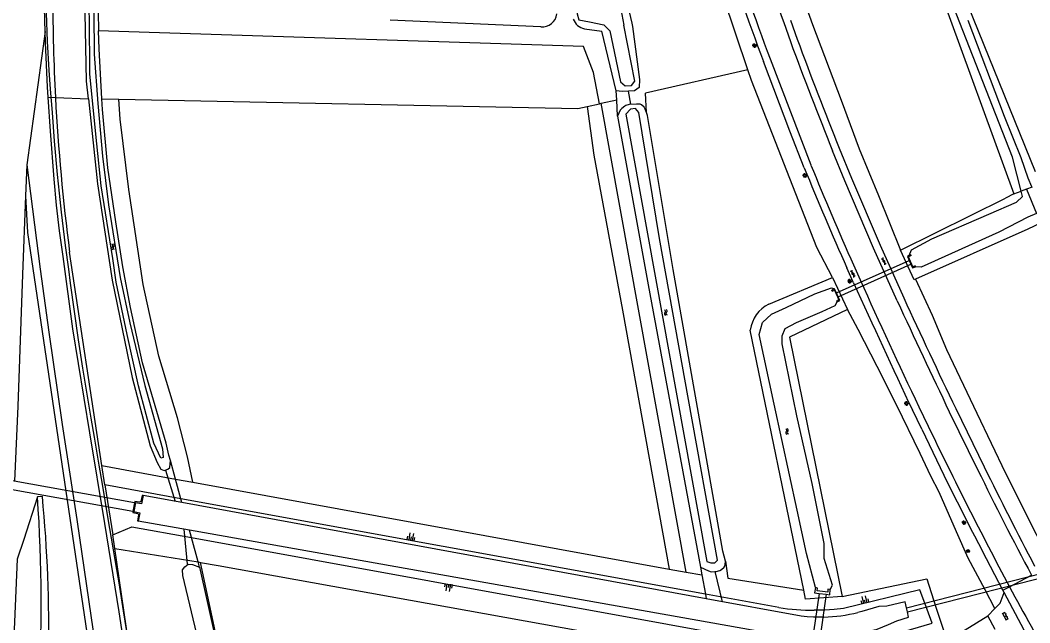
# Model space of a CAD drawing. Extents: x 133000 to 136000, y 400500 to 403500.
# Drawn here: x 133161.8 to 133444.8, y 401224.9 to 401393.6 of the extents above; entities that cross this region are included whole.
import ezdxf

# ---------------------------------------------------------------- set-up
doc = ezdxf.new("R2010")
doc.units = 0
for name, color, linetype in [('gg-knt-BGT kruinlijn', 7, 'Continuous'), ('gg-knt-bovenkant onderkant talud', 7, 'Continuous'), ('gg-knt-verharding', 7, 'Continuous'), ('gg-kntw-bovenkant insteek waterloop', 7, 'Continuous'), ('gg-kntw-waterlijn', 7, 'Continuous'), ('gg-kwrk-duiker nz buis', 7, 'Continuous'), ('gg-kwrk-duiker nz vlak', 7, 'Continuous'), ('gg-kwrk-uitstroombak niveau min 01', 7, 'Continuous'), ('gt-grn-groengrens', 7, 'Continuous'), ('gt-grn-vlakafsluiter', 7, 'Continuous'), ('gt-grn-weggrens', 7, 'Continuous'), ('gt-knt-geleideconstructie', 7, 'Continuous'), ('gt-symb-boom', 7, 'Continuous'), ('gt-symb-gesloten verharding', 7, 'Continuous'), ('gt-symb-klinker verharding', 7, 'Continuous'), ('gt-symb-lichtmast', 7, 'Continuous'), ('gt-symb-talud symbool', 7, 'Continuous'), ('gt-symb-watersymbool', 7, 'Continuous'), ('gx-grn-maaiveld', 7, 'Continuous')]:
    doc.layers.add(name, color=color, linetype=linetype)

# ---------------------------------------------------------------- blocks, each defined once
blk = doc.blocks.new('gt0-LMAST')
at = {"layer": 'gt-symb-lichtmast'}
for p, q in [((-0.18, 0.17), (-0.45, 0.44)), ((-0.01, 0.25), (-0.01, 0.62)), ((0.17, 0.17), (0.44, 0.44)), ((-0.26, 0), (-0.63, 0)), ((-0.18, -0.18), (-0.45, -0.45)), ((-0.01, -0.25), (-0.01, -0.63)), ((0.44, -0.45), (0.17, -0.18)), ((0.24, 0), (0.62, 0))]:
    blk.add_line(p, q, dxfattribs=at)
blk.add_circle((-0.01, 0), 0.25, dxfattribs=at)
blk = doc.blocks.new('gt0-BOOM')
at = {"layer": 'gt-symb-boom'}
for radius in [0.4, 0.2]:
    blk.add_circle((0, 0), radius, dxfattribs=at)
blk = doc.blocks.new('gt0-GESVH1')
at = {"layer": 'gt-symb-gesloten verharding'}
for p, q in [((-0.99, -0.26), (0.01, 0.24)), ((0.01, -0.26), (-0.99, 0.24)), ((0.01, 0.24), (1.01, -0.26)), ((1.01, 0.24), (0.01, -0.26))]:
    blk.add_line(p, q, dxfattribs=at)
blk = doc.blocks.new('gt0-TALUD_1')
at = {"layer": 'gt-symb-talud symbool'}
for p, q in [((-1, -1), (-1, 0)), ((0.5, -2), (0.5, 0)), ((-0.5, -2), (-0.5, 0)), ((0, -1), (0, 0)), ((1, -1), (1, 0))]:
    blk.add_line(p, q, dxfattribs=at)
blk = doc.blocks.new('gt0-KL1')
at = {"layer": 'gt-symb-klinker verharding'}
for p, q in [((-1.15, 0.3), (1.15, 0.3)), ((-1, -0.3), (-1, 0.3)), ((-0.5, 0.3), (-0.5, 0.45)), ((0, -0.3), (0, 0.3)), ((0.5, 0.3), (0.5, 0.45)), ((1, -0.3), (1, 0.3)), ((-1.15, -0.3), (1.15, -0.3)), ((-0.5, -0.45), (-0.5, -0.3)), ((0.5, -0.45), (0.5, -0.3))]:
    blk.add_line(p, q, dxfattribs=at)
blk = doc.blocks.new('gt0-WA')
at = {"layer": 'gt-symb-watersymbool'}
for centre, start, end in [((-0.32, 0.02), 28.0725, 151.9275), ((0.43, 0.42), 208.0725, 331.9275), ((-0.32, -0.43), 28.0725, 151.9275), ((0.43, -0.03), 208.0725, 331.9275)]:
    blk.add_arc(centre, 0.425, start, end, dxfattribs=at)

msp = doc.modelspace()

# ---------------------------------------------------------------- linework, layer by layer
at = {"layer": 'gg-knt-BGT kruinlijn'}
for p, q in [((133184.73, 401268.89), (133175.66, 401328.68)), ((133185.55, 401263.48), (133184.73, 401268.89)), ((133206.85, 401259.61), (133185.55, 401263.48)), ((133353.86, 401232.9), (133206.85, 401259.61)), ((133188.3, 401245.73), (133187.74, 401249.55)), ((133209.8, 401248.76), (133377.94, 401218.24)), ((133374.43, 401229.16), (133353.86, 401232.9))]:
    msp.add_line(p, q, dxfattribs=at)
for points in [[(133163.33, 401344.45), (133163.89, 401334.17), (133184.25, 401196.86)], [(133187.74, 401249.55), (133193.11, 401251.79), (133209.8, 401248.76)], [(133198.69, 401170.82), (133197.77, 401179.61), (133196.85, 401187.16), (133195.82, 401194.7), (133194.68, 401202.22), (133188.3, 401245.73)], [(133415.97, 401228.6), (133413.93, 401234.14), (133392.53, 401228.9), (133389.95, 401228.62), (133387.36, 401228.45), (133384.38, 401228.38)], [(133392.27, 401218.55), (133405.27, 401221.21), (133417.37, 401224.79), (133415.97, 401228.6)]]:
    msp.add_lwpolyline(points, dxfattribs=at)
for centre, radius, start, end in [((133729.9, 401401.04), 558.95, 180.0844, 182.9776), ((133729.06, 401401.03), 558.11, 182.9812, 187.4484), ((133384.4, 401292.8), 64.41, 261.0974, 269.9837)]:
    msp.add_arc(centre, radius, start, end, dxfattribs=at)
at = {"layer": 'gg-knt-bovenkant onderkant talud'}
for p, q in [((133207.14, 401258.53), (133196.28, 401260.52)), ((133354.1, 401231.62), (133207.14, 401258.53)), ((133209.24, 401250.82), (133194.92, 401253.36)), ((133376.94, 401221.05), (133209.24, 401250.82)), ((133397.73, 401228.05), (133396.59, 401227.8)), ((133410.48, 401227.91), (133410.21, 401229.08)), ((133418.48, 401229.26), (133421.02, 401221.43))]:
    msp.add_line(p, q, dxfattribs=at)
for points in [[(133166.67, 401260.17), (133162.81, 401248.19), (133160.97, 401242.67), (133159.46, 401207.62), (133157.61, 401174), (133155.57, 401136.19), (133154.87, 401126.37)], [(133392.22, 401232.22), (133415.91, 401237.17), (133418.48, 401229.26)], [(133387.05, 401226.49), (133384.12, 401226.5), (133382.38, 401226.6), (133380.65, 401226.76), (133354.1, 401231.62)], [(133410.21, 401229.08), (133409.85, 401230.72), (133404.68, 401229.53), (133402.47, 401229.44), (133397.73, 401228.05)], [(133391.73, 401220.77), (133402.02, 401223.06), (133405.19, 401224.38), (133407.51, 401225.41), (133410.8, 401226.46), (133410.48, 401227.91)]]:
    msp.add_lwpolyline(points, dxfattribs=at)
msp.add_arc((133385.77, 401271.01), 44.55, 271.6431, 284.0534, dxfattribs=at)
at = {"layer": 'gg-knt-verharding'}
for p, q in [((133377.72, 401393.62), (133379.57, 401388.36)), ((133375.84, 401392.94), (133377.7, 401387.67)), ((133371.98, 401382.79), (133383.42, 401353.08)), ((133163.66, 401353.17), (133163.33, 401344.45)), ((133163.66, 401353.17), (133167.4, 401323.87)), ((133395.4, 401320.07), (133393.52, 401324.29)), ((133395.34, 401325.11), (133397.22, 401320.9)), ((133414.48, 401279.11), (133411.87, 401284.49)), ((133413.67, 401285.34), (133416.29, 401279.97)), ((133422.2, 401283.99), (133430.2, 401267.67)), ((133424, 401284.86), (133432, 401268.55)), ((133437.24, 401233.99), (133431.49, 401244.98)), ((133437.58, 401233.34), (133437.24, 401233.99)), ((133443.2, 401222.85), (133437.58, 401233.34)), ((133422.26, 401220.21), (133432.97, 401226.87)), ((133432.97, 401226.87), (133435, 401228.9)), ((133435.02, 401223.02), (133432.97, 401226.87))]:
    msp.add_line(p, q, dxfattribs=at)
for points in [[(133168.83, 401390.44), (133168.73, 401393.55), (133168.58, 401401.25)], [(133169.7, 401372.09), (133169.51, 401374.92), (133169.19, 401381.13), (133168.93, 401387.34), (133168.83, 401390.44)], [(133381.56, 401352.33), (133377.52, 401362.55), (133370.11, 401382.08)], [(133173.84, 401327.44), (133172.87, 401334.64), (133172.03, 401341.85), (133171.35, 401349.09), (133170.33, 401362.53), (133169.7, 401372.09)], [(133407.61, 401315.05), (133400.98, 401329.8), (133392.93, 401348.61), (133389.48, 401357.04)], [(133391.34, 401357.78), (133394.77, 401349.38), (133402.82, 401330.59), (133409.42, 401315.89)], [(133163.33, 401344.45), (133162.51, 401322.44), (133161.19, 401285.55), (133160.21, 401264.56)], [(133192.71, 401206.87), (133189.52, 401227.93), (133185.55, 401252.7), (133181.34, 401278.11), (133176.53, 401307.21), (133173.84, 401327.44)], [(133167.4, 401323.87), (133169.88, 401306.28), (133173.63, 401280.4), (133177.73, 401253.84), (133181.75, 401226.26), (133186.08, 401196.93)], [(133435, 401228.9), (133436.46, 401230.36), (133437.58, 401233.34)]]:
    msp.add_lwpolyline(points, dxfattribs=at)
for centre, radius, start, end in [((133962.24, 401607.19), 624.31, 196.9351, 200.07057), ((133993.1, 401616.24), 665.54, 197.35907, 200.59975), ((133993.47, 401616.37), 663.94, 197.35975, 200.59848), ((134402.19, 401764.28), 1089.52, 200.1839, 201.9067), ((134403.15, 401764.63), 1092.55, 200.18382, 201.90499), ((134163.57, 401669.27), 843.8, 202.06259, 204.13217), ((134165.4, 401670.04), 843.78, 202.06431, 204.12897), ((135556.57, 402298.71), 2372.43, 204.36225, 205.30927), ((135554.75, 402297.86), 2368.42, 204.3617, 205.30952), ((135622.83, 402336.87), 2439.53, 204.76254, 205.56843), ((135628.88, 402339.69), 2444.21, 204.76325, 205.56695), ((134292.06, 401695.12), 971.2, 205.36291, 207.61264), ((134575.46, 401837.91), 1286.46, 205.7026, 207.94963), ((134505.11, 401797.73), 1198.5, 206.24898, 207.82969), ((134452.83, 401770.4), 1137.52, 206.17926, 207.7486), ((135147.9, 402169.75), 1947.82, 208.68031, 210.16323)]:
    msp.add_arc(centre, radius, start, end, dxfattribs=at)
at = {"layer": 'gg-kntw-bovenkant insteek waterloop'}
for p, q in [((133330.81, 401403.57), (133333.2, 401392.78)), ((133183.63, 401395.87), (133183.78, 401390.69)), ((133307.74, 401391.75), (133265.48, 401393.62)), ((133319.95, 401391.21), (133324.83, 401390.52)), ((133328.87, 401373.87), (133324.83, 401390.52)), ((133408.52, 401329.21), (133437.93, 401343.75)), ((133440.25, 401344.97), (133437.93, 401343.75)), ((133444.25, 401335.07), (133412.76, 401321.12)), ((133447.8, 401336.79), (133444.25, 401335.07)), ((133371.6, 401314.12), (133389.46, 401321.55)), ((133389.46, 401321.55), (133393.68, 401312.65)), ((133381.41, 401234.04), (133366.41, 401306.85)), ((133168.03, 401260.22), (133166.67, 401260.17))]:
    msp.add_line(p, q, dxfattribs=at)
for points in [[(133387.93, 401500), (133394.14, 401478.88), (133399.03, 401463.67), (133407.7, 401435.35), (133413.9, 401416.68), (133419.64, 401401.67), (133440.25, 401344.97)], [(133418.53, 401421.07), (133423.07, 401408.51), (133446.26, 401351.23)], [(133180.93, 401371.61), (133180.4, 401376.57), (133180.07, 401395.6)], [(133333.2, 401392.78), (133333.4, 401391.84), (133335.42, 401377.04), (133335.32, 401374.75), (133333.98, 401373.83), (133330.52, 401373.62), (133328.87, 401373.87)], [(133184.74, 401371.58), (133183.93, 401385.65), (133183.78, 401390.69)], [(133180.93, 401371.61), (133183.47, 401347.79), (133187.63, 401320.79), (133193.24, 401293.56), (133198.22, 401274.43), (133200.21, 401269.76), (133201.19, 401267.9), (133202.19, 401267.49), (133203.17, 401267.93), (133203.74, 401268.4), (133203.91, 401270.37)], [(133203.91, 401270.37), (133203.52, 401271.86), (133202.77, 401275.17), (133196.12, 401297.69), (133192.69, 401313.13), (133190.59, 401324.6), (133188.58, 401337.21), (133186.38, 401352.33), (133184.92, 401368.65), (133184.74, 401371.58)], [(133337.38, 401367.78), (133337.02, 401368.71), (133336.67, 401369.25), (133335.92, 401369.94), (133335.54, 401370.1), (133334.54, 401370.15), (133332.51, 401370.04), (133331.57, 401369.71), (133331.25, 401369.54), (133330.43, 401368.94), (133329.98, 401368.41), (133329.26, 401366.75)], [(133329.26, 401366.75), (133337.8, 401319.5), (133352.45, 401240.51)], [(133359.45, 401242.1), (133358.76, 401244.9), (133344.78, 401323.82), (133337.59, 401366.98), (133337.38, 401367.78)], [(133412.76, 401321.12), (133412.34, 401320.93), (133408.52, 401329.21)], [(133393.68, 401312.65), (133377.39, 401304.85), (133392.22, 401232.22)], [(133224.2, 401122.27), (133223.39, 401127.25), (133223.14, 401144.29), (133221.9, 401162.04), (133220.28, 401175.45), (133218.92, 401184.76), (133216.66, 401196.87), (133214.14, 401209.52), (133211.82, 401219.75), (133207.4, 401238.11), (133207.33, 401239.68), (133207.93, 401240.56), (133208.94, 401241.31), (133210.08, 401241.21), (133212.07, 401240.48)], [(133352.45, 401240.51), (133354.69, 401239.41), (133355.45, 401239.2), (133356.54, 401239.23), (133356.91, 401239.29), (133357.88, 401239.54), (133358.38, 401239.79), (133359.13, 401240.49), (133359.44, 401241.13), (133359.45, 401242.1)], [(133212.07, 401240.48), (133214.26, 401230.81), (133219.85, 401205.67), (133223.97, 401182.85), (133225.74, 401168.7), (133227.06, 401155.43), (133227.6, 401148.6), (133228.89, 401124.46)], [(133392.22, 401232.22), (133381.93, 401231.53), (133381.41, 401234.04)]]:
    msp.add_lwpolyline(points, dxfattribs=at)
for centre, radius, start, end in [((133308.02, 401396), 4.26, 266.3391, 351.5767), ((133320.84, 401395.42), 4.3, 200.3115, 258.1095), ((133376.01, 401305.48), 9.7, 117.0552, 171.8948), ((132720.95, 401229.63), 446.77, 356.69, 3.9202), ((132793.13, 401223.5), 376.7, 358.7873, 5.5946)]:
    msp.add_arc(centre, radius, start, end, dxfattribs=at)
at = {"layer": 'gg-kntw-waterlijn'}
for points in [[(133442.36, 401345.73), (133439.9, 401355.3), (133427.88, 401386.02), (133419.76, 401406.75)], [(133328.61, 401402.99), (133330.12, 401396.67), (133331.01, 401392.19)], [(133182.49, 401395.78), (133182.59, 401384.16), (133183.61, 401370.33), (133184.87, 401355.55), (133186.58, 401341.91), (133189.84, 401321.53), (133192.51, 401308.85), (133196.75, 401291.35), (133201.73, 401273.62), (133201.85, 401271.2), (133201.19, 401271), (133199.28, 401275.22), (133194.96, 401291.25), (133191.8, 401305.63), (133188.69, 401320.29), (133187.75, 401326.94), (133184.51, 401347.24), (133183.33, 401359.04), (133181.38, 401378.48), (133181.22, 401394.39), (133181.12, 401395.68)], [(133317.9, 401396.14), (133317.89, 401395.43), (133318.37, 401393.74), (133321.37, 401393.15), (133325.42, 401392.34), (133326.7, 401391.02)], [(133427.42, 401393.66), (133437.55, 401366.77), (133442.25, 401355.21), (133444.24, 401349.5), (133445.28, 401347.04)], [(133326.7, 401391.02), (133327.03, 401390.68), (133330.06, 401376.35), (133331.36, 401375.26), (133333.19, 401375.3), (133334.08, 401376.58), (133331.01, 401392.19)], [(133331.6, 401367.33), (133354.1, 401243.12), (133354.3, 401242.02), (133355.36, 401241.64), (133356.48, 401241.65), (133357.28, 401242.43), (133349.12, 401287.46), (133340.96, 401332.49), (133335.22, 401367.75), (133334.29, 401368.91), (133332.82, 401368.73), (133331.6, 401367.33)], [(133410.95, 401327.73), (133411.63, 401329.32), (133417.36, 401332.38), (133433.31, 401339.32), (133441, 401342.66), (133442.72, 401344.3), (133442.36, 401345.73)], [(133446.68, 401339.5), (133444.18, 401338.51), (133436.06, 401334.29), (133414.35, 401324.43), (133412.77, 401324.6)], [(133384.69, 401234.74), (133382.18, 401244.28), (133379.57, 401256.39), (133373.16, 401286.07), (133368.93, 401305.66), (133369.88, 401308.94), (133372.36, 401311.29), (133376.45, 401313.16), (133384.49, 401317.03), (133389.24, 401318.71), (133390.07, 401318.37)], [(133388.82, 401234.2), (133389.51, 401235.44), (133387.17, 401242.86), (133387.18, 401247.07), (133383.81, 401263.85), (133379.45, 401282.84), (133375.41, 401302.96), (133375.41, 401305.22), (133376.21, 401307.34), (133379.36, 401308.98), (133386.59, 401312.03), (133390.25, 401313.72), (133390.75, 401314.79)]]:
    msp.add_lwpolyline(points, dxfattribs=at)
at = {"layer": 'gg-kwrk-duiker nz buis'}
for p, q in [((133332.95, 401370.08), (133332.27, 401373.72)), ((133193.88, 401258.52), (133103.12, 401274.8)), ((133193.42, 401256.07), (133102.65, 401272.37)), ((133202.5, 401267.63), (133205.21, 401258.88)), ((133208.74, 401241.33), (133207.76, 401251.08)), ((133356.54, 401239.23), (133358.59, 401230.8))]:
    msp.add_line(p, q, dxfattribs=at)
at = {"layer": 'gg-kwrk-duiker nz vlak'}
for p, q in [((133390.57, 401317.29), (133410.98, 401326.38)), ((133391.07, 401316.2), (133411.46, 401325.28)), ((133410.48, 401227.91), (133482.53, 401246.3)), ((133385.72, 401233.11), (133383.03, 401214.23)), ((133387.7, 401232.87), (133385.01, 401213.97))]:
    msp.add_line(p, q, dxfattribs=at)
msp.add_lwpolyline([(133410.21, 401229.08), (133482.23, 401247.46), (133482.53, 401246.3)], dxfattribs=at)
at = {"layer": 'gg-kwrk-uitstroombak niveau min 01'}
for p, q in [((133411.55, 401327.71), (133410.74, 401327.34)), ((133410.98, 401326.38), (133411.46, 401325.28)), ((133390.07, 401318.37), (133389.26, 401318.02)), ((133389.38, 401317.74), (133389.26, 401318.02)), ((133390.57, 401317.29), (133390.07, 401318.37)), ((133391.07, 401316.2), (133390.57, 401317.29)), ((133193.88, 401258.52), (133193.42, 401256.07)), ((133194.12, 401258.47), (133193.65, 401256.03)), ((133385.72, 401233.11), (133387.7, 401232.87)), ((133387.7, 401232.87), (133388.72, 401232.74)), ((133388.72, 401232.74), (133388.82, 401234.2))]:
    msp.add_line(p, q, dxfattribs=at)
for points in [[(133410.95, 401327.73), (133410.48, 401327.49), (133410.98, 401326.38)], [(133412.77, 401324.6), (133412.66, 401324.87), (133412, 401324.58), (133410.74, 401327.34)], [(133411.55, 401327.71), (133411.42, 401327.97), (133410.95, 401327.73)], [(133411.46, 401325.28), (133411.93, 401324.24), (133412.77, 401324.6)], [(133389.38, 401317.74), (133389.99, 401318.02), (133391.25, 401315.35)], [(133391.25, 401315.35), (133390.62, 401315.08), (133390.75, 401314.79)], [(133390.75, 401314.79), (133391.56, 401315.14), (133391.07, 401316.2)], [(133196.28, 401260.52), (133196.03, 401260.56), (133195.67, 401258.82), (133195.39, 401258.62), (133193.94, 401258.83), (133193.88, 401258.52)], [(133196.28, 401260.52), (133195.84, 401258.17), (133194.12, 401258.47)], [(133193.42, 401256.07), (133193.36, 401255.77), (133194.79, 401255.47), (133195.02, 401255.14), (133194.7, 401253.4), (133194.92, 401253.36)], [(133193.65, 401256.03), (133195.37, 401255.71), (133194.92, 401253.36)], [(133384.69, 401234.74), (133384.41, 401233.28), (133385.72, 401233.11)], [(133388.82, 401234.2), (133388.2, 401234.26), (133388.14, 401233.44), (133385.15, 401233.81), (133385.3, 401234.62), (133384.69, 401234.74)]]:
    msp.add_lwpolyline(points, dxfattribs=at)
at = {"layer": 'gt-grn-groengrens'}
for p, q in [((133365.75, 401379.72), (133355.65, 401409.77)), ((133365.75, 401379.72), (133337.05, 401373.18)), ((133329.01, 401371.35), (133328.87, 401373.87)), ((133169.7, 401372.09), (133171.71, 401372.01)), ((133171.71, 401372.01), (133180.93, 401371.61)), ((133184.74, 401371.58), (133189.49, 401371.48)), ((133324.66, 401370.35), (133329.01, 401371.35)), ((133329.26, 401366.75), (133329.01, 401371.35)), ((133337.38, 401367.78), (133337.05, 401373.18)), ((133320.71, 401369.45), (133324.18, 401370.24)), ((133324.18, 401370.24), (133324.66, 401370.35)), ((133348.46, 401239.09), (133324.66, 401370.35)), ((133205.34, 401265.14), (133203.91, 401270.37)), ((133184.73, 401268.89), (133205.34, 401265.14)), ((133185.55, 401263.48), (133187.74, 401249.55)), ((133206.85, 401259.61), (133205.34, 401265.14)), ((133205.34, 401265.14), (133210.24, 401264.25)), ((133210.24, 401264.25), (133343.71, 401239.95)), ((133207.14, 401258.53), (133206.85, 401259.61)), ((133209.8, 401248.76), (133209.24, 401250.82)), ((133211.67, 401241.92), (133209.8, 401248.76)), ((133188.3, 401245.73), (133211.67, 401241.92)), ((133212.07, 401240.48), (133211.67, 401241.92)), ((133211.67, 401241.92), (133212.32, 401241.8)), ((133343.71, 401239.95), (133348.46, 401239.09)), ((133348.46, 401239.09), (133352.86, 401238.29)), ((133352.45, 401240.51), (133352.86, 401238.29)), ((133352.86, 401238.29), (133353.86, 401232.9)), ((133353.86, 401232.9), (133354.1, 401231.62)), ((133435, 401228.9), (133432.24, 401234.08))]:
    msp.add_line(p, q, dxfattribs=at)
for points in [[(133378.35, 401407.84), (133383.9, 401392.41), (133391.92, 401371.24), (133396.99, 401357.6), (133402.34, 401344.56), (133408.52, 401329.21)], [(133324.18, 401370.24), (133322.52, 401379.01), (133319.66, 401386.23), (133197.93, 401390.21), (133183.78, 401390.69)], [(133389.46, 401321.55), (133385.12, 401329.98), (133366.76, 401376.72), (133365.75, 401379.72)], [(133210.24, 401264.25), (133208.73, 401271.38), (133205.91, 401282.24), (133200.68, 401299.54), (133196.26, 401319.66), (133192.23, 401346.21), (133189.82, 401365.92), (133189.49, 401371.48)], [(133189.49, 401371.48), (133318.09, 401368.86), (133320.71, 401369.45)], [(133320.71, 401369.45), (133322.57, 401355.86), (133330.62, 401312.42), (133343.71, 401239.95)], [(133432.24, 401234.08), (133427.54, 401242.94), (133424.22, 401250.36), (133419.34, 401261.5), (133416.99, 401265.99), (133414.06, 401272.25), (133407.42, 401285.92), (133401.95, 401296.67), (133396.67, 401307.03), (133393.68, 401312.65)], [(133212.32, 401241.8), (133217.29, 401240.91), (133378.01, 401211.98)], [(133225.87, 401168.98), (133224.95, 401179.86), (133218.18, 401214.8), (133212.32, 401241.8)], [(133359.45, 401242.1), (133360.14, 401237.38), (133381.41, 401234.04)]]:
    msp.add_lwpolyline(points, dxfattribs=at)
at = {"layer": 'gt-grn-vlakafsluiter'}
msp.add_line((133440.25, 401344.97), (133442.36, 401345.73), dxfattribs=at)
msp.add_lwpolyline([(133412.76, 401321.12), (133417.37, 401311.07), (133421.38, 401301.42), (133429.94, 401283.58), (133437.93, 401266.79), (133446.55, 401249.7), (133450.68, 401242.41)], dxfattribs=at)
at = {"layer": 'gt-grn-weggrens'}
for p, q in [((133168.83, 401390.44), (133163.66, 401353.17)), ((133439.05, 401234.95), (133445.23, 401238.22))]:
    msp.add_line(p, q, dxfattribs=at)
msp.add_lwpolyline([(133437.24, 401233.99), (133437.76, 401234.27), (133439.05, 401234.95)], dxfattribs=at)
at = {"layer": 'gt-knt-geleideconstructie'}
for points in [[(133188.65, 401241.4), (133187.98, 401245.32), (133186.4, 401254.55), (133184.85, 401263.67), (133183.94, 401268.99), (133182.6, 401276.86), (133181.69, 401282.15), (133180.64, 401288.33), (133179.37, 401296.17), (133178.15, 401304.12), (133177.05, 401312.07), (133175.9, 401320.02), (133175.42, 401323.95), (133174.55, 401330.56), (133173.41, 401339.85), (133172.81, 401345.21), (133172.3, 401350.43), (133171.48, 401359.79), (133170.83, 401367.74), (133170.29, 401374.31), (133169.93, 401379.67), (133169.49, 401387.7), (133169.21, 401395.72)], [(133194.56, 401202.95), (133193.81, 401208.42), (133192.24, 401218.97), (133190.79, 401228.23), (133189.52, 401236.06), (133188.65, 401241.4)]]:
    msp.add_lwpolyline(points, dxfattribs=at)
at = {"layer": 'gx-grn-maaiveld'}
for p, q in [((133443.86, 401346.28), (133442.36, 401345.73)), ((133445.45, 401346.86), (133443.86, 401346.28)), ((133443.86, 401346.28), (133446.68, 401339.5))]:
    msp.add_line(p, q, dxfattribs=at)

# ---------------------------------------------------------------- block references
at = {"layer": 'gt-symb-boom'}
msp.add_blockref('gt0-BOOM', (133427.47, 401244.98), dxfattribs=at)
at = {"layer": 'gt-symb-gesloten verharding'}
for p, rotation in [((133403.87, 401326.14), -65.79315601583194), ((133395.19, 401322.61), 114.00319025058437)]:
    msp.add_blockref('gt0-GESVH1', p, dxfattribs=dict(at, rotation=rotation))
at = {"layer": 'gt-symb-klinker verharding', "rotation": 118.15334650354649}
msp.add_blockref('gt0-KL1', (133437.94, 401226.73), dxfattribs=at)
at = {"layer": 'gt-symb-lichtmast'}
for p in [(133367.62, 401386.52), (133381.73, 401350.13), (133394.28, 401320.57), (133410.18, 401286.29), (133426.32, 401252.94)]:
    msp.add_blockref('gt0-LMAST', p, dxfattribs=at)
at = {"layer": 'gt-symb-talud symbool'}
for p, xscale, yscale, rotation in [((133271.2, 401247.99), 1.0001484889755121, 1.0001484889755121, 169.69002960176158), ((133282.01, 401235.75), 0.9999699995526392, 0.9999699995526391, -10.253598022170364), ((133398.63, 401230.39), 0.9997424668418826, 0.9997424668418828, -166.22785456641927)]:
    msp.add_blockref('gt0-TALUD_1', p, dxfattribs=dict(at, xscale=xscale, yscale=yscale, rotation=rotation))
at = {"layer": 'gt-symb-watersymbool'}
for p, rotation in [((133187.83, 401330.26), -80.38697413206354), ((133342.74, 401311.86), -79.98206552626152), ((133376.72, 401278.53), -78.11724113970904)]:
    msp.add_blockref('gt0-WA', p, dxfattribs=dict(at, rotation=rotation))

doc.saveas('drawing.dxf')
